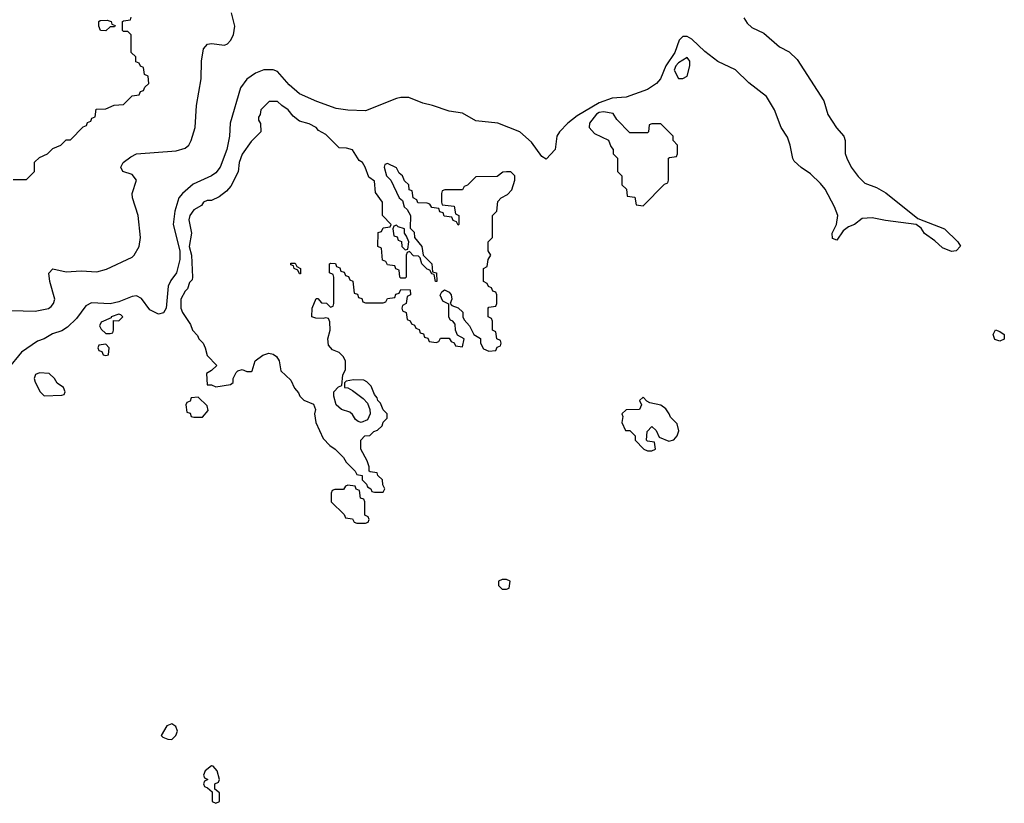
# Model space of a CAD drawing. Header units: inches. Extents: x 2710684 to 2828758, y 857022 to 965663.
# Tile 276 of 316: x 2792759 to 2797230, y 885942 to 889499. Entities that reach past the tile are written whole.
import ezdxf

# ---------------------------------------------------------------- set-up
doc = ezdxf.new("R2010")
doc.units = ezdxf.units.IN
doc.header["$MEASUREMENT"] = 0
doc.layers.add('C7898', color=7, linetype='Continuous')

msp = doc.modelspace()

# ---------------------------------------------------------------- linework, layer by layer
at = {"layer": 'C7898', "color": 4}
for points, elevation in [([(2792721.2, 888178.8), (2792830, 888176.4), (2792890, 888188.5), (2792902.7, 888197.3), (2792913.3, 888210), (2792918.3, 888230), (2792896.3, 888310), (2792892.3, 888347.7), (2792910, 888367.3), (2792970, 888354.6), (2793038.3, 888358.3), (2793110, 888353.7), (2793153.5, 888366.5), (2793270, 888421.1), (2793279.7, 888430), (2793302.2, 888470), (2793308.3, 888510), (2793296.8, 888610), (2793271, 888690), (2793269.7, 888710.3), (2793289.4, 888770), (2793270, 888796), (2793228, 888810), (2793218, 888830), (2793229, 888850), (2793263.3, 888876.7), (2793289.7, 888890.3), (2793470, 888903.1), (2793510, 888916.4), (2793527, 888930), (2793538, 888950), (2793555.8, 889010), (2793562, 889110), (2793582.6, 889230), (2793584.4, 889310), (2793594, 889366), (2793611.6, 889388.4), (2793630, 889390.4), (2793690, 889383.7), (2793702.7, 889390), (2793715.9, 889404.1), (2793729.7, 889430), (2793736.8, 889470), (2793721.7, 889530)], 4), ([(2796047.3, 889507.3), (2796063.2, 889483.2), (2796084.2, 889464.2), (2796137.9, 889437.9), (2796210, 889376.4), (2796252.8, 889352.7), (2796290, 889318), (2796410.5, 889130), (2796428.7, 889068.7), (2796468.3, 889008.3), (2796500.7, 888970), (2796506.8, 888950), (2796507.9, 888892.1), (2796514.4, 888870), (2796534.9, 888830), (2796567.2, 888787.2), (2796597.3, 888757.3), (2796650, 888737.6), (2796692.3, 888712.3), (2796836.9, 888596.9), (2796958, 888550), (2797018.8, 888490), (2797030.5, 888470.5), (2797011.3, 888450), (2796990, 888446), (2796950, 888463.7), (2796915.3, 888495.3), (2796868.3, 888528.3), (2796852.9, 888552.9), (2796830, 888569.2), (2796690, 888587), (2796630, 888599.6), (2796584.1, 888595.9), (2796550.3, 888569.7), (2796522, 888558), (2796498.8, 888541.2), (2796470, 888498), (2796450, 888506), (2796448.7, 888530), (2796468.7, 888570), (2796474, 888610), (2796459, 888650), (2796416, 888730), (2796395.1, 888755.1), (2796350, 888799.5), (2796307.8, 888827.8), (2796276.6, 888856.6), (2796269.5, 888869.5), (2796257.6, 888930), (2796245.6, 888965.6), (2796216.9, 889010), (2796187.1, 889090), (2796150.8, 889150.8), (2796070, 889211.6), (2796010, 889271.5), (2795929.6, 889309.7), (2795870, 889355.1), (2795810.6, 889410.6), (2795790, 889423.1), (2795770, 889422.3), (2795754.2, 889405.8), (2795734, 889350), (2795693.7, 889290), (2795669.1, 889230), (2795650.8, 889209.2), (2795610, 889182.8), (2795512.7, 889147.3), (2795450, 889143.1), (2795390, 889121.8), (2795290, 889062.3), (2795248.2, 889030), (2795211, 888990), (2795198, 888970), (2795191.3, 888910), (2795150, 888866), (2795130, 888878), (2795083.7, 888943.7), (2795029.5, 888989.5), (2794930, 889029.6), (2794830, 889040.5), (2794770, 889075.4), (2794710, 889084.2), (2794634, 889110), (2794590, 889119.7), (2794526.1, 889146.1), (2794490, 889146.2), (2794470, 889140.9), (2794330, 889085.7), (2794250, 889087.8), (2794196.3, 889096.3), (2794107.9, 889127.9), (2794030, 889162.6), (2793982.9, 889202.9), (2793930, 889263.1), (2793910, 889270.9), (2793868.1, 889271.9), (2793830, 889255.8), (2793790, 889229.7), (2793762.3, 889190), (2793715.6, 889030), (2793711.7, 888970), (2793699.6, 888910), (2793670, 888829.5), (2793650, 888804.5), (2793630.7, 888790), (2793547.7, 888752.3), (2793498.4, 888710), (2793481.7, 888690), (2793464, 888630), (2793456.5, 888570), (2793486.2, 888450), (2793486.9, 888410), (2793471.4, 888350), (2793445, 888315), (2793432.8, 888290), (2793424.4, 888190), (2793411.8, 888168.2), (2793390, 888162.9), (2793350, 888182), (2793312.8, 888232.8), (2793290, 888244.8), (2793270, 888242), (2793210, 888218.2), (2793170, 888209.8), (2793085.8, 888214.2), (2793059.9, 888200.1), (2793017.8, 888142.2), (2792976.3, 888103.7), (2792950, 888086), (2792907.8, 888072.3), (2792870.2, 888049.8), (2792840.5, 888039.5), (2792766.8, 887990), (2792705.2, 887914.8)], 4), ([(2792730, 888774), (2792790, 888774), (2792826, 888810), (2792827.3, 888852.7), (2792850, 888874), (2792886, 888890), (2792910, 888914), (2792946, 888930), (2792970, 888954), (2792990, 888954), (2793047.3, 889012.7), (2793062, 889018), (2793067.3, 889032.7), (2793082, 889038), (2793087.3, 889052.7), (2793102, 889058), (2793107.3, 889092.7), (2793150, 889094), (2793188.4, 889111.6), (2793230, 889114), (2793270, 889154), (2793302, 889158), (2793307.3, 889172.7), (2793322, 889178), (2793327.3, 889192.7), (2793346, 889210), (2793342, 889242), (2793326, 889250), (2793322, 889282), (2793307.3, 889287.3), (2793302, 889302), (2793287.3, 889307.3), (2793286, 889330), (2793266, 889350), (2793266, 889430), (2793250, 889446), (2793230, 889446), (2793226, 889450), (2793226, 889490), (2793230, 889494), (2793262, 889498), (2793266, 889510)], 8)]:
    msp.add_lwpolyline(points, dxfattribs=dict(at, elevation=elevation))
for points, elevation in [([(2793150, 889448), (2793126, 889450), (2793118, 889470), (2793118, 889490), (2793124, 889496), (2793156.9, 889496.9), (2793174, 889490), (2793178, 889478), (2793192.7, 889472.7), (2793190, 889466), (2793170, 889466)], 8), ([(2795790, 889328), (2795750, 889302.7), (2795739.1, 889290), (2795731, 889270), (2795750, 889232), (2795770, 889232), (2795790, 889242), (2795802, 889290), (2795802, 889310)], 8), ([(2793930, 889128), (2793892.7, 889127.3), (2793854, 889090), (2793851.6, 889068.4), (2793843.6, 889056.4), (2793843.6, 889043.6), (2793852.7, 889027.3), (2793854, 888990), (2793810, 888946), (2793770, 888888), (2793756, 888850), (2793751.6, 888808.4), (2793717.3, 888742.7), (2793698.8, 888721.2), (2793665.4, 888694.6), (2793630, 888678), (2793610, 888678), (2793594, 888670), (2793584.7, 888655.3), (2793550, 888635.3), (2793531.3, 888610), (2793527.3, 888590), (2793538.8, 888530), (2793528.8, 888470), (2793539.1, 888430), (2793544.7, 888330), (2793542, 888318), (2793530, 888306), (2793522, 888278), (2793510, 888266), (2793491.3, 888230), (2793491.3, 888190), (2793498, 888170), (2793535.3, 888115.3), (2793544.7, 888090), (2793566, 888066), (2793572, 888050), (2793592, 888030), (2793602, 888010), (2793610, 887974), (2793654, 887930), (2793630, 887906), (2793606.8, 887893.2), (2793610, 887842), (2793630, 887842), (2793650, 887832), (2793716.4, 887843.6), (2793728, 887852), (2793728.7, 887870), (2793742, 887898), (2793750, 887904.7), (2793770, 887911.3), (2793790, 887902), (2793810, 887902), (2793814.6, 887905.4), (2793828.9, 887951.1), (2793864, 887976), (2793890, 887984.7), (2793910, 887981), (2793924.7, 887970), (2793938, 887950), (2793944.7, 887904.7), (2793990, 887862), (2794006.4, 887826.4), (2794025.4, 887805.4), (2794032, 887790), (2794050, 887772), (2794094, 887754), (2794102, 887730), (2794098, 887710), (2794104.7, 887670), (2794138, 887598), (2794166.8, 887566.8), (2794192, 887550), (2794230, 887512), (2794242, 887490), (2794282, 887450), (2794290, 887434), (2794314, 887430), (2794314, 887410), (2794334, 887390), (2794338, 887378), (2794354, 887370), (2794358, 887358), (2794370, 887354), (2794410, 887354), (2794418, 887370), (2794408, 887388), (2794406, 887410), (2794386, 887430), (2794382, 887442), (2794350, 887446), (2794346, 887450), (2794346, 887470), (2794336.4, 887496.4), (2794308, 887550), (2794308, 887590), (2794326, 887610), (2794348.9, 887611.1), (2794368, 887630), (2794384.7, 887635.3), (2794405.2, 887654.8), (2794410, 887672), (2794428, 887690), (2794428, 887710), (2794410, 887728), (2794398, 887758), (2794385.2, 887770), (2794383.1, 887783.1), (2794370, 887798), (2794355.3, 887835.3), (2794335.3, 887855.3), (2794322, 887862), (2794275.3, 887864.7), (2794242, 887858), (2794234, 887850), (2794234, 887830), (2794250, 887827.7), (2794270, 887816.3), (2794319.3, 887779.3), (2794338.5, 887758.5), (2794349.1, 887730), (2794350.4, 887710.4), (2794338, 887682), (2794310, 887670.9), (2794295.5, 887675.5), (2794283.8, 887683.8), (2794270, 887707.3), (2794258.2, 887718.1), (2794220.9, 887730), (2794196.2, 887750), (2794186, 887790), (2794186, 887810), (2794207.3, 887832.7), (2794222, 887838), (2794227.3, 887887.3), (2794238, 887910), (2794238, 887950), (2794228, 887970), (2794210, 887988), (2794180.2, 888000.2), (2794161.2, 888021.2), (2794159, 888050), (2794168.7, 888090), (2794168, 888128), (2794162, 888142), (2794150, 888146), (2794138, 888142), (2794104, 888144), (2794086, 888150), (2794088, 888190), (2794106, 888234), (2794112.7, 888232.7), (2794130, 888214), (2794152.7, 888212.7), (2794170, 888194), (2794182, 888198), (2794186, 888210), (2794186, 888330), (2794182, 888342), (2794166, 888350), (2794166, 888390), (2794170, 888394), (2794192.7, 888392.7), (2794198, 888378), (2794212.7, 888372.7), (2794218, 888358), (2794232.7, 888352.7), (2794238, 888338), (2794252.7, 888332.7), (2794258, 888318), (2794272.7, 888312.7), (2794278, 888258), (2794292.7, 888252.7), (2794298, 888238), (2794312.7, 888232.7), (2794318, 888218), (2794330, 888214), (2794410, 888214), (2794422, 888218), (2794430, 888234), (2794462, 888238), (2794467.3, 888252.7), (2794482, 888258), (2794490, 888274), (2794532.7, 888272.7), (2794534, 888250), (2794518, 888242), (2794514, 888210), (2794498, 888202), (2794494, 888190), (2794498, 888178), (2794514, 888170), (2794518, 888138), (2794532.7, 888132.7), (2794538, 888118), (2794552.7, 888112.7), (2794558, 888098), (2794572.7, 888092.7), (2794578, 888078), (2794592.7, 888072.7), (2794598, 888058), (2794612.7, 888052.7), (2794618, 888038), (2794650, 888034), (2794662, 888038), (2794670, 888054), (2794710, 888054), (2794718, 888038), (2794732.7, 888032.7), (2794738, 888018), (2794770, 888014), (2794778, 888050), (2794747.3, 888067.3), (2794738, 888090), (2794736.4, 888116.4), (2794726, 888130), (2794715.3, 888135.3), (2794708.4, 888148.4), (2794707.3, 888207.3), (2794681.2, 888221.2), (2794668.9, 888248.9), (2794676.4, 888263.6), (2794688, 888272), (2794710, 888262), (2794718, 888250), (2794722, 888230), (2794714, 888210), (2794722, 888202), (2794750.9, 888190.9), (2794770.9, 888170.9), (2794771.3, 888150), (2794776.9, 888136.9), (2794802, 888110), (2794822, 888070), (2794851.3, 888051.3), (2794852, 888030), (2794865.4, 888005.4), (2794890, 887994), (2794922, 887998), (2794927.3, 888012.7), (2794942, 888018), (2794946, 888030), (2794942, 888042), (2794926, 888050), (2794922, 888082), (2794906, 888090), (2794906, 888130), (2794902, 888142), (2794886, 888150), (2794886, 888190), (2794890, 888194), (2794922, 888198), (2794926, 888210), (2794926, 888250), (2794922, 888262), (2794907.3, 888267.3), (2794902, 888282), (2794887.3, 888287.3), (2794882, 888302), (2794866, 888310), (2794866, 888370), (2794882, 888378), (2794886, 888410), (2794898, 888430), (2794886, 888450), (2794886, 888490), (2794906, 888510), (2794906, 888610), (2794926, 888630), (2794930, 888674), (2794946, 888690), (2794974.6, 888705.4), (2794993.6, 888726.4), (2795008, 888770), (2795008, 888790), (2794990, 888808), (2794970, 888808), (2794952.7, 888807.3), (2794927.3, 888787.3), (2794830, 888786), (2794792.7, 888747.3), (2794778, 888742), (2794770, 888726), (2794690, 888726), (2794678, 888722), (2794674, 888710), (2794674, 888670), (2794678, 888658), (2794732.7, 888652.7), (2794738, 888618), (2794754, 888610), (2794754, 888570), (2794750, 888566), (2794742, 888582), (2794727.3, 888587.3), (2794722, 888602), (2794687.3, 888607.3), (2794682, 888622), (2794667.3, 888627.3), (2794662, 888642), (2794630, 888646), (2794622, 888662), (2794610, 888666), (2794567.3, 888667.3), (2794562, 888682), (2794546, 888690), (2794542, 888722), (2794527.3, 888727.3), (2794526, 888750), (2794507.3, 888767.3), (2794498, 888790), (2794482, 888802), (2794470, 888826), (2794430, 888846), (2794418, 888842), (2794414, 888830), (2794424.7, 888790), (2794444.7, 888770), (2794482, 888690), (2794498, 888678), (2794504.7, 888650), (2794518, 888638), (2794534, 888610), (2794532.7, 888552.7), (2794550, 888534), (2794552, 888510), (2794584.7, 888470), (2794592, 888430), (2794630.9, 888390.9), (2794634, 888354), (2794652, 888350), (2794654, 888310), (2794648, 888310), (2794642, 888342), (2794630, 888346), (2794622, 888362), (2794610, 888366), (2794586, 888390), (2794578, 888418), (2794570, 888426), (2794547.3, 888427.3), (2794530, 888446), (2794518, 888442), (2794514, 888430), (2794514, 888330), (2794510, 888326), (2794490, 888326), (2794486, 888330), (2794482, 888362), (2794467.3, 888367.3), (2794462, 888382), (2794430, 888386), (2794422, 888402), (2794407.3, 888407.3), (2794402, 888462), (2794386, 888470), (2794387.3, 888532.7), (2794402, 888538), (2794410, 888554), (2794442, 888558), (2794446, 888570), (2794406, 888610), (2794406, 888670), (2794375.3, 888715.3), (2794370, 888766), (2794344.7, 888784.7), (2794328.7, 888830), (2794315.3, 888850), (2794300.2, 888860.2), (2794270, 888908), (2794243.6, 888916.4), (2794210, 888918), (2794150, 888978), (2794116.4, 888996.4), (2794106, 889010), (2794074, 889026), (2794030, 889038), (2794001.2, 889061.2), (2793978, 889090), (2793948.9, 889108.9)], 8), ([(2795410, 889081.2), (2795390, 889077), (2795378.8, 889070), (2795346, 889030), (2795344.7, 889010), (2795370, 888982), (2795432.7, 888952.7), (2795443.6, 888923.6), (2795454, 888910), (2795454, 888890), (2795474, 888870), (2795474, 888810), (2795494, 888790), (2795494, 888750), (2795514, 888730), (2795518, 888698), (2795552.7, 888692.7), (2795558, 888658), (2795590, 888654), (2795687.3, 888752.7), (2795702, 888758), (2795706, 888770), (2795706, 888870), (2795710, 888874), (2795742, 888878), (2795746, 888890), (2795746, 888930), (2795726, 888950), (2795726, 888970), (2795670, 889026), (2795630, 889026), (2795618, 889022), (2795614, 888990), (2795610, 888986), (2795530, 888986), (2795470, 889046), (2795453.6, 889073.6)], 8), ([(2794470, 888566), (2794458, 888562), (2794454, 888550), (2794458, 888518), (2794472.7, 888512.7), (2794478, 888498), (2794492.7, 888492.7), (2794494, 888470), (2794510, 888454), (2794522, 888458), (2794526, 888490), (2794516.4, 888516.4), (2794506, 888530), (2794506, 888550), (2794478, 888558)], 8), ([(2794030, 888346), (2794022, 888362), (2794006, 888370), (2794002, 888382), (2793990, 888386), (2793990, 888394), (2794010, 888394), (2794018, 888378), (2794034, 888370), (2794034, 888346)], 8), ([(2793210, 888162), (2793174, 888150), (2793174, 888146), (2793130, 888126), (2793122, 888110), (2793130, 888094), (2793150, 888074), (2793170, 888074), (2793182, 888078), (2793186, 888090), (2793186, 888134), (2793210, 888132), (2793228, 888150), (2793219, 888159)], 8), ([(2797210, 888039.3), (2797187.3, 888047.3), (2797179.3, 888070), (2797189.3, 888090.7), (2797210, 888084), (2797230, 888070.7), (2797230, 888049)], 4), ([(2793150, 888026), (2793118, 888022), (2793114, 888010), (2793118, 887998), (2793132.7, 887992.7), (2793138, 887978), (2793150, 887974), (2793162, 887978), (2793166, 888010)], 8), ([(2792850, 887895.3), (2792831.6, 887888.4), (2792824.7, 887870), (2792830, 887854), (2792852, 887810), (2792870, 887792), (2792950, 887794), (2792962, 887798), (2792966, 887810), (2792958, 887830), (2792928.9, 887848.9), (2792918, 887870), (2792893.6, 887893.6)], 8), ([(2793570, 887786), (2793538, 887782), (2793532.7, 887767.3), (2793518, 887762), (2793514, 887750), (2793518, 887718), (2793532.7, 887712.7), (2793538, 887698), (2793550, 887694), (2793590, 887694), (2793615.3, 887724.7), (2793610, 887746)], 8), ([(2795590, 887786), (2795574, 887770), (2795582, 887750), (2795574, 887730), (2795512.7, 887727.3), (2795494, 887710), (2795498, 887698), (2795494, 887670), (2795510, 887634), (2795530, 887634), (2795534, 887630), (2795554, 887610), (2795554, 887590), (2795594, 887550), (2795610, 887542), (2795630, 887542), (2795646, 887550), (2795642, 887582), (2795610, 887586), (2795606, 887590), (2795608, 887630), (2795630, 887652), (2795650, 887634), (2795663.6, 887603.6), (2795706.4, 887586.4), (2795730, 887591.3), (2795744, 887610), (2795752.7, 887632.7), (2795745.2, 887665.2), (2795714, 887694), (2795708.7, 887710), (2795692.7, 887732.7), (2795670, 887748.7), (2795620.4, 887760.4), (2795607.3, 887767.3)], 8), ([(2794250, 887386), (2794238, 887382), (2794230, 887366), (2794190, 887366), (2794178, 887362), (2794174, 887350), (2794174, 887310), (2794232.7, 887252.7), (2794238, 887238), (2794270, 887234), (2794278, 887218), (2794290, 887214), (2794330, 887214), (2794342, 887218), (2794346, 887230), (2794342, 887242), (2794326, 887250), (2794326, 887310), (2794322, 887322), (2794307.3, 887327.3), (2794302, 887362), (2794287.3, 887367.3), (2794282, 887382)], 8), ([(2794970, 886958), (2794950, 886958), (2794934, 886950), (2794934, 886930), (2794950, 886914), (2794970, 886914), (2794982, 886918), (2794986, 886950)], 8), ([(2793450, 886302), (2793427.1, 886292.9), (2793402, 886250), (2793410, 886242), (2793432.7, 886232.7), (2793450, 886232), (2793468, 886250), (2793475.3, 886270), (2793468, 886290)], 8), ([(2793630, 886112.7), (2793602, 886090), (2793594, 886070), (2793598, 886058), (2793614, 886050), (2793598, 886042), (2793594, 886030), (2793598, 886018), (2793612.7, 886012.7), (2793634, 885994), (2793634, 885950), (2793650, 885942), (2793666, 885950), (2793666, 885990), (2793646, 886006), (2793646, 886030), (2793662, 886038), (2793666, 886050), (2793655.3, 886090), (2793638, 886110)], 8)]:
    msp.add_lwpolyline(points, close=True, dxfattribs=dict(at, elevation=elevation))

doc.saveas('drawing.dxf')
